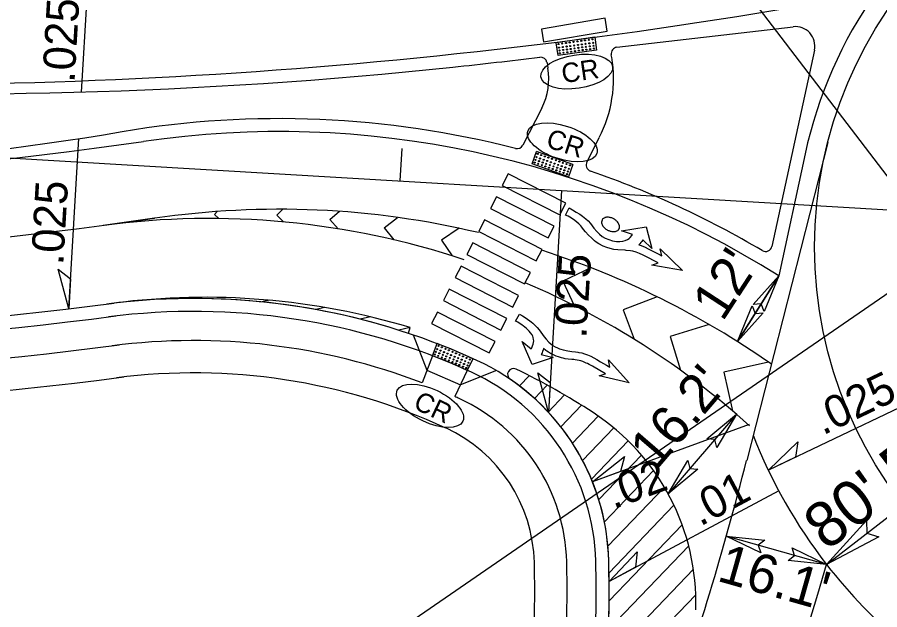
# Model space of a CAD drawing. Extents: x 2010838 to 2015151, y 441905 to 447792.
# Drawn here: x 2011779.2 to 2011912.5, y 444931.1 to 445022.6 of the extents above; entities that cross this region are included whole.
import ezdxf

# ---------------------------------------------------------------- set-up
doc = ezdxf.new("R2010")
doc.units = 0
for name, color, linetype in [('A-Wall-Abov', 7, 'Continuous'), ('A-Wall-Blow', 7, 'Continuous'), ('A-Wall-Comp', 7, 'Continuous'), ('C-Alignment Geometry', 7, 'Continuous'), ('C-Building', 7, 'Continuous'), ('C-CURB STOPS', 7, 'Continuous'), ('C-Grave Plots', 7, 'Continuous'), ('CLRD', 7, 'Continuous'), ('Default_10ft_LIDAR_Contou', 7, 'Continuous'), ('HATCH', 7, 'Continuous'), ('s-Existing Major', 7, 'Continuous'), ('S-Existing Minor', 7, 'Continuous'), ('S-overhead electric', 7, 'Continuous'), ('TEXT-LG', 7, 'Continuous'), ('TEXT-MED', 7, 'Continuous'), ('X4', 7, 'Continuous')]:
    doc.layers.add(name, color=color, linetype=linetype)

msp = doc.modelspace()

# ---------------------------------------------------------------- linework, layer by layer
at = {"layer": 'A-Wall-Abov'}
for points in [[(2011882.01, 444983.48), (2011877.29, 444984.3), (2011878.25, 444984.69), (2011877.56, 444985.04), (2011876.88, 444985.39), (2011875.96, 444985.84), (2011875.4, 444986.1), (2011874.88, 444986.3), (2011874.35, 444986.45), (2011873.97, 444986.52), (2011873.3, 444986.6), (2011873.15, 444986.62), (2011872.05, 444986.66), (2011871.43, 444986.75), (2011870.85, 444986.88), (2011870.34, 444987.03), (2011869.74, 444987.27), (2011869.11, 444987.61), (2011868.68, 444987.88), (2011868.43, 444988.08), (2011867.94, 444988.51), (2011867.49, 444988.97), (2011867.05, 444989.46), (2011866.74, 444989.84), (2011866.48, 444990.19), (2011866.33, 444990.41), (2011866, 444990.72), (2011865.4, 444991.2), (2011864.84, 444991.57), (2011864.33, 444991.86), (2011863.93, 444992.05), (2011864.49, 444993.15), (2011865.04, 444992.85), (2011865.61, 444992.52), (2011866.15, 444992.18), (2011866.57, 444991.89), (2011867.08, 444991.48), (2011867.42, 444991.15), (2011867.78, 444990.76), (2011868.04, 444990.4), (2011868.34, 444990.02), (2011868.8, 444989.5), (2011869.21, 444989.1), (2011869.63, 444988.76), (2011870.07, 444988.5), (2011870.65, 444988.25), (2011871.21, 444988.07), (2011871.8, 444987.97), (2011872.33, 444987.98), (2011872.79, 444988.03), (2011873.14, 444988.11), (2011873.53, 444988.27), (2011873.77, 444988.43), (2011873.95, 444988.6), (2011874.18, 444988.87), (2011874.3, 444989.05), (2011872.58, 444989.64), (2011876.43, 444990.24), (2011877.29, 444986.91), (2011875.89, 444988.22), (2011875.75, 444987.98), (2011875.61, 444987.79), (2011875.45, 444987.62), (2011875.29, 444987.46), (2011875.65, 444987.33), (2011876.26, 444987.07), (2011876.73, 444986.84), (2011877.21, 444986.6), (2011877.86, 444986.27), (2011878.56, 444985.91), (2011878.85, 444985.76), (2011878.6, 444986.84)], [(2011873.8, 444966.11), (2011869.13, 444967.19), (2011870.08, 444967.51), (2011870.11, 444967.53), (2011868.97, 444968.2), (2011868.38, 444968.53), (2011868.11, 444968.69), (2011867.62, 444968.95), (2011867.34, 444969.1), (2011867.15, 444969.19), (2011866.64, 444969.4), (2011866.29, 444969.51), (2011866.03, 444969.57), (2011865.74, 444969.63), (2011865.42, 444969.69), (2011865.22, 444969.71), (2011864.92, 444969.75), (2011864.33, 444969.8), (2011863.9, 444969.86), (2011863.59, 444969.92), (2011863.3, 444969.99), (2011862.86, 444970.12), (2011862.49, 444970.25), (2011862.06, 444970.43), (2011861.63, 444970.65), (2011861.29, 444970.85), (2011861.05, 444971.02), (2011860.88, 444971.14), (2011860.54, 444971.41), (2011860.48, 444971.23), (2011860.38, 444970.95), (2011860.31, 444970.78), (2011860.19, 444970.51), (2011862.05, 444970.03), (2011858.79, 444968.97), (2011857.23, 444972.54), (2011858.65, 444971.4), (2011858.73, 444971.56), (2011858.85, 444971.85), (2011858.94, 444972.12), (2011858.99, 444972.36), (2011859.02, 444972.61), (2011859.01, 444972.82), (2011858.94, 444973.14), (2011858.88, 444973.32), (2011858.76, 444973.54), (2011858.55, 444973.87), (2011858.33, 444974.11), (2011858.08, 444974.36), (2011857.87, 444974.55), (2011857.66, 444974.73), (2011857.4, 444974.93), (2011857.23, 444975.06), (2011857.04, 444975.19), (2011856.79, 444975.35), (2011856.59, 444975.48), (2011856.35, 444975.61), (2011856.23, 444975.68), (2011856.85, 444976.74), (2011857.29, 444976.47), (2011857.69, 444976.21), (2011858.05, 444975.96), (2011858.4, 444975.71), (2011858.63, 444975.54), (2011858.89, 444975.34), (2011859.21, 444975.05), (2011859.56, 444974.7), (2011859.87, 444974.33), (2011860.13, 444973.96), (2011860.37, 444973.6), (2011860.65, 444973.22), (2011860.95, 444972.86), (2011861.35, 444972.42), (2011861.66, 444972.13), (2011861.98, 444971.91), (2011862.35, 444971.68), (2011862.69, 444971.52), (2011863.01, 444971.38), (2011863.24, 444971.31), (2011863.6, 444971.22), (2011864.28, 444971.08), (2011864.91, 444970.98), (2011865.47, 444970.9), (2011865.83, 444970.86), (2011866.01, 444970.84), (2011866.47, 444970.74), (2011866.89, 444970.62), (2011867.36, 444970.44), (2011867.84, 444970.23), (2011868.34, 444969.97), (2011868.78, 444969.73), (2011869.36, 444969.39), (2011870.28, 444968.85), (2011870.78, 444968.57), (2011870.58, 444969.66)]]:
    msp.add_lwpolyline(points, close=True, dxfattribs=at)
for centre, radius, start, end in [((2011870.25, 444990.94), 0.742, 154.0018, 177.1154), ((2011870.29, 444990.94), 0.777, 177.1154, 197.3164), ((2011870.14, 444991), 0.613, 151.535, 152.7684), ((2011870.14, 444991), 0.613, 152.7684, 154.0018), ((2011870.25, 444990.94), 0.742, 128.4215, 151.535), ((2011870.27, 444990.91), 0.777, 108.2205, 128.4215), ((2011870.47, 444990.32), 1.4, 85.491, 108.2205), ((2011870.42, 444989.71), 2.01, 77.5062, 85.491), ((2011870.4, 444989.62), 2.1, 64.807, 77.5062), ((2011870.45, 444989.73), 1.98, 62.7684, 64.807), ((2011870.45, 444989.73), 1.98, 60.7299, 62.7684), ((2011870.39, 444989.62), 2.1, 48.0307, 60.7299), ((2011870.45, 444989.69), 2.01, 40.0459, 48.0307), ((2011870.92, 444990.08), 1.4, 17.3164, 40.0459), ((2011870.88, 444991.12), 1.4, 197.3164, 220.0459), ((2011871.35, 444991.52), 2.01, 220.0459, 228.0307), ((2011871.41, 444991.59), 2.1, 228.0307, 240.7299), ((2011871.35, 444991.48), 1.98, 240.7299, 242.7684), ((2011871.35, 444991.48), 1.98, 242.7684, 244.807), ((2011871.41, 444991.59), 2.1, 244.807, 257.5062), ((2011871.38, 444991.5), 2.01, 257.5062, 265.491), ((2011871.34, 444990.89), 1.4, 265.491, 288.2205), ((2011871.53, 444990.3), 0.777, 288.2205, 308.4215), ((2011871.55, 444990.27), 0.742, 308.4215, 331.535), ((2011871.67, 444990.21), 0.613, 332.7684, 334.0018), ((2011871.67, 444990.21), 0.613, 331.535, 332.7684), ((2011871.55, 444990.27), 0.742, 334.0018, 357.1154), ((2011871.52, 444990.27), 0.777, 357.1154, 17.3164)]:
    msp.add_arc(centre, radius, start, end, dxfattribs=at)
at = {"layer": 'A-Wall-Blow'}
for p, q in [((2011789.09, 445011.06), (2011790.71, 445038.43)), ((2011787.12, 444977.57), (2011788.67, 445003.86)), ((2011863.33, 444995.85), (2011861.31, 444961.57)), ((2011922.37, 444965.57), (2011895.31, 444952.62)), ((2011892.33, 444959.68), (2011868.12, 444950.82)), ((2011896.9, 444949.46), (2011870.67, 444935.45))]:
    msp.add_line(p, q, dxfattribs=at)
at = {"layer": 'A-Wall-Comp'}
for points in [[(2011787.12, 444977.57), (2011785.48, 444983.68), (2011787.39, 444982.19)], [(2011861.31, 444961.57), (2011859.66, 444967.68), (2011861.58, 444966.19)], [(2011895.31, 444952.62), (2011899.85, 444957.02), (2011899.48, 444954.62)], [(2011868.12, 444950.82), (2011873.06, 444954.76), (2011872.46, 444952.41)], [(2011870.67, 444935.45), (2011875.02, 444940.04), (2011874.75, 444937.63)]]:
    msp.add_lwpolyline(points, close=True, dxfattribs=at)
at = {"layer": 'C-Alignment Geometry'}
for p, q in [((2011809.64, 444992.12), (2011810.06, 444992.61)), ((2011809.64, 444992.12), (2011810.34, 444991.52)), ((2011819.31, 444992.01), (2011820.25, 444992.95)), ((2011827.52, 444991.34), (2011828.98, 444992.63)), ((2011800.41, 444991.55), (2011792.44, 444990.44)), ((2011819.31, 444992.01), (2011820.33, 444991)), ((2011827.52, 444991.34), (2011828.78, 444989.93)), ((2011835.92, 444990.1), (2011837.96, 444991.69)), ((2011835.92, 444990.1), (2011837.38, 444988.23)), ((2011847.5, 444990.01), (2011844.77, 444988.18)), ((2011844.77, 444988.18), (2011846.41, 444985.75)), ((2011867.87, 444983.91), (2011863.5, 444981.85)), ((2011863.5, 444981.85), (2011865.29, 444978.06)), ((2011806.75, 444979.33), (2011806, 444979.16)), ((2011818.19, 444978.89), (2011817.05, 444978.63)), ((2011878.12, 444979.43), (2011872.83, 444977.43)), ((2011826.71, 444977.77), (2011825.32, 444977.45)), ((2011833.79, 444976.32), (2011832.19, 444975.96)), ((2011872.83, 444977.43), (2011874.55, 444972.87)), ((2011886.15, 444975.15), (2011880.12, 444973.31)), ((2011839.94, 444974.66), (2011838.17, 444974.25)), ((2011839.64, 444973.78), (2011839.94, 444974.66)), ((2011880.12, 444973.31), (2011881.71, 444968.1)), ((2011895.35, 444969.32), (2011888.44, 444967.79)), ((2011856.82, 444965.65), (2011858.35, 444967.24)), ((2011888.44, 444967.79), (2011889.77, 444961.8)), ((2011859.13, 444963.72), (2011861.1, 444965.78)), ((2011861.27, 444961.62), (2011863.79, 444964.25)), ((2011863.22, 444959.32), (2011866.43, 444962.66)), ((2011865, 444956.83), (2011868.99, 444961)), ((2011866.57, 444954.15), (2011871.4, 444959.17)), ((2011867.94, 444951.24), (2011873.63, 444957.16)), ((2011869.08, 444948.09), (2011875.68, 444954.97)), ((2011869.95, 444944.66), (2011877.55, 444952.58)), ((2011870.49, 444940.9), (2011879.23, 444950)), ((2011870.66, 444936.74), (2011880.71, 444947.22)), ((2011870.67, 444932.42), (2011881.98, 444944.2)), ((2011870.59, 444928.01), (2011882.99, 444940.93)), ((2011870.41, 444923.48), (2011883.72, 444937.35)), ((2011872.66, 444921.49), (2011884.08, 444933.39))]:
    msp.add_line(p, q, dxfattribs=at)
for centre, radius, start, end in [((2011819.67, 444859.95), 133, 76.6071, 98.3246), ((2011808.85, 444866.52), 125, 71.614, 97.5454), ((2011819.67, 444859.95), 133, 55.106, 72.2292), ((2011808.85, 444866.52), 125, 48.0604, 67.0004), ((2011806.45, 444874.16), 105, 71.5703, 97.3398), ((2011808.18, 444869.34), 110, 73.219, 97.3279), ((2011855.89, 444967.44), 0.914, 64.064, 235.6648), ((2011808.18, 444869.34), 110, 56.9341, 64.064), ((2011835.63, 444937.79), 35, 1.3736, 55.664), ((2011849.1, 444932.2), 35, 358.1503, 56.9341), ((2011670.68, 444933.83), 200, 356.639, 1.3736)]:
    msp.add_arc(centre, radius, start, end, dxfattribs=at)
at = {"layer": 'C-Building'}
msp.add_line((2011838.37, 444997.33), (2011838.67, 445002.32), dxfattribs=at)
at = {"layer": 'C-CURB STOPS'}
for p, q in [((2011871.89, 445017.98), (2011899.14, 445021.16)), ((2011902.42, 445017.55), (2011895.86, 444987.21)), ((2011871.08, 445016.42), (2011871.02, 445016.82)), ((2011861.08, 445015.62), (2011861.22, 445014.77)), ((2011860.26, 445008.56), (2011857.34, 445002.86)), ((2011867.24, 445000.25), (2011869.16, 445004.01))]:
    msp.add_line(p, q, dxfattribs=at)
for centre, radius, start, end in [((2011899.49, 445018.18), 3, 347.8, 96.664), ((2011872, 445016.99), 1, 96.664, 189.5218), ((2011756.91, 445862.19), 852, 276.037, 276.94766), ((2011860.09, 445015.45), 1, 9.5218, 96.9477), ((2011851.36, 445013.12), 20, 332.9069, 9.5218), ((2011851.36, 445013.12), 20, 332.9069, 9.5218), ((2011767.64, 445760.75), 750, 267.05781, 276.037), ((2011851.36, 445013.12), 10, 332.9069, 9.5218), ((2011851.36, 445013.12), 10, 332.9069, 9.5218), ((2011819.67, 444859.95), 147, 75.6098, 99.4975), ((2011712.91, 445498.09), 500, 268.7046, 279.4975), ((2011856.45, 445003.31), 1, 255.6098, 332.9069), ((2011868.13, 444999.8), 1, 152.9069, 250.8861), ((2011819.67, 444859.95), 147, 59.4579, 70.8861), ((2011894.88, 444987.42), 1, 239.4579, 347.8)]:
    msp.add_arc(centre, radius, start, end, dxfattribs=at)
at = {"layer": 'CLRD'}
msp.add_line((2011239.41, 445032.63), (2013147.4, 444920.16), dxfattribs=at)
msp.add_arc((2012535.6, 444558.07), 720, 139.84446, 154.1777, dxfattribs=at)
at = {"layer": 'Default_10ft_LIDAR_Contou'}
for p, q in [((2011697.89, 445280.7), (2011917.77, 444992.65)), ((2011917.67, 444982.63), (2011806.71, 444906.31))]:
    msp.add_line(p, q, dxfattribs=at)
at = {"layer": 'HATCH'}
for p, q in [((2011870.07, 445022.46), (2011860.21, 445020.8)), ((2011870.4, 445020.48), (2011870.07, 445022.46)), ((2011860.21, 445020.8), (2011860.54, 445018.83)), ((2011860.54, 445018.83), (2011870.4, 445020.48)), ((2011904.48, 445003.24), (2011891.95, 444954.13)), ((2011855.07, 444998.42), (2011854.16, 444996.64)), ((2011863.98, 444993.87), (2011855.07, 444998.42)), ((2011854.16, 444996.64), (2011863.07, 444992.09)), ((2011853.25, 444994.86), (2011852.34, 444993.08)), ((2011862.16, 444990.31), (2011853.25, 444994.86)), ((2011863.07, 444992.09), (2011863.98, 444993.87)), ((2011852.34, 444993.08), (2011861.24, 444988.53)), ((2011851.43, 444991.3), (2011850.52, 444989.52)), ((2011860.33, 444986.75), (2011851.43, 444991.3)), ((2011850.52, 444989.52), (2011859.42, 444984.97)), ((2011861.24, 444988.53), (2011862.16, 444990.31)), ((2011849.61, 444987.74), (2011848.7, 444985.96)), ((2011858.51, 444983.19), (2011849.61, 444987.74)), ((2011848.7, 444985.96), (2011857.6, 444981.41)), ((2011859.42, 444984.97), (2011860.33, 444986.75)), ((2011847.79, 444984.18), (2011846.88, 444982.4)), ((2011856.69, 444979.62), (2011847.79, 444984.18)), ((2011857.6, 444981.41), (2011858.51, 444983.19)), ((2011846.88, 444982.4), (2011855.78, 444977.84)), ((2011896.92, 444982.66), (2011890.53, 444972.51)), ((2011845.97, 444980.62), (2011845.06, 444978.84)), ((2011854.87, 444976.06), (2011845.97, 444980.62)), ((2011845.06, 444978.84), (2011853.96, 444974.28)), ((2011855.78, 444977.84), (2011856.69, 444979.62)), ((2011844.15, 444977.07), (2011843.24, 444975.29)), ((2011853.05, 444972.52), (2011844.15, 444977.07)), ((2011843.24, 444975.29), (2011852.14, 444970.74)), ((2011853.96, 444974.28), (2011854.87, 444976.06)), ((2011852.14, 444970.74), (2011853.05, 444972.52)), ((2011890.38, 444961.28), (2011880.12, 444949.36))]:
    msp.add_line(p, q, dxfattribs=at)
msp.add_circle((2011967.46, 444987.16), 65, dxfattribs=at)
for centre, radius, start, end in [((2011714.7, 445577.32), 592, 266.1491, 278.32461), ((2011967.46, 444987.16), 80, 201.3382, 217.8699), ((2011407.48, 445077.81), 500, 340.8089, 345.6791)]:
    msp.add_arc(centre, radius, start, end, dxfattribs=at)
at = {"layer": 's-Existing Major'}
for points in [[(2011892.95, 444978.25), (2011896.92, 444982.66), (2011894.67, 444977.13), (2011894.19, 444978.32)], [(2011894.5, 444976.92), (2011890.53, 444972.51), (2011892.78, 444978.04), (2011893.26, 444976.85)], [(2011885.8, 444957.5), (2011890.38, 444961.28), (2011887.33, 444956.14), (2011887.03, 444957.39)], [(2011884.39, 444952.77), (2011879.81, 444948.99), (2011882.86, 444954.13), (2011883.16, 444952.88)], [(2011912.37, 444942.35), (2011904.31, 444938.05), (2011910.47, 444944.87), (2011910.55, 444942.9)], [(2011894.16, 444939.85), (2011888.8, 444942.42), (2011894.75, 444941.81), (2011893.75, 444941.02)], [(2011898.96, 444940.62), (2011904.31, 444938.05), (2011898.37, 444938.65), (2011899.37, 444939.45)]]:
    msp.add_lwpolyline(points, close=True, dxfattribs=at)
at = {"layer": 'S-Existing Minor'}
for p, q in [((2011904.31, 444938.05), (2011967.46, 444987.16)), ((2011890.53, 444972.51), (2011896.92, 444982.66)), ((2011890.38, 444961.28), (2011879.81, 444948.99)), ((2011904.31, 444938.05), (2011888.8, 444942.42))]:
    msp.add_line(p, q, dxfattribs=at)
at = {"layer": 'S-overhead electric'}
msp.add_line((2011901, 445001.53), (2011896.92, 444982.66), dxfattribs=at)
for centre, radius, start, end in [((2011756.91, 445862.19), 850, 267.05781, 280.51025), ((2011967.46, 444987.16), 68, 144.7094, 167.8), ((2011819.67, 444859.95), 145, 57.8079, 98.3246), ((2011714.7, 445577.32), 580, 266.1491, 278.32461), ((2011806.45, 444874.16), 105, 65.3598, 97.3398), ((2011715.1, 445583.3), 610, 266.1491, 277.4453), ((2011835.63, 444937.79), 35, 1.3736, 65.3598), ((2011328.64, 445107.17), 600, 314.56735, 343.62875), ((2011670.68, 444933.83), 200, 331.3204, 1.3736), ((2011967.46, 444987.16), 80, 217.8699, 242.6645)]:
    msp.add_arc(centre, radius, start, end, dxfattribs=at)
at = {"layer": 'TEXT-LG'}
for p, q in [((2011868.46, 445019.52), (2011862.52, 445018.68)), ((2011868.46, 445019.52), (2011868.74, 445017.54)), ((2011862.8, 445016.7), (2011862.52, 445018.68)), ((2011868.74, 445017.54), (2011862.8, 445016.7)), ((2011858.77, 444999.97), (2011859.44, 445001.86)), ((2011865.09, 444999.85), (2011859.44, 445001.86)), ((2011864.42, 444997.96), (2011858.77, 444999.97)), ((2011865.09, 444999.85), (2011864.42, 444997.96)), ((2011840.38, 444973.53), (2011842.52, 444968.07)), ((2011843.39, 444970.32), (2011844.1, 444972.19)), ((2011843.39, 444970.32), (2011841.78, 444966.11)), ((2011849.61, 444969.83), (2011848.75, 444968.02)), ((2011842.52, 444968.07), (2011847.69, 444965.81)), ((2011848.75, 444968.02), (2011846.83, 444964)), ((2011853.29, 444968.01), (2011847.69, 444965.81))]:
    msp.add_line(p, q, dxfattribs=at)
for centre in [(2011864.59, 445018.72), (2011865.18, 445018.8), (2011865.79, 445018.89), (2011866.38, 445018.97), (2011866.95, 445019.05), (2011867.54, 445019.13), (2011868.11, 445019.21), (2011862.86, 445018.48), (2011862.94, 445017.93), (2011863, 445017.48), (2011863.43, 445018.56), (2011863.51, 445018.01), (2011863.57, 445017.56), (2011864.02, 445018.64), (2011864.11, 445018.09), (2011864.16, 445017.64), (2011864.67, 445018.17), (2011864.73, 445017.72), (2011865.27, 445018.26), (2011865.33, 445017.8), (2011865.4, 445017.37), (2011865.87, 445018.34), (2011865.93, 445017.89), (2011866, 445017.46), (2011866.47, 445018.43), (2011866.52, 445017.97), (2011866.59, 445017.55), (2011867.03, 445018.5), (2011867.09, 445018.05), (2011867.16, 445017.62), (2011867.63, 445018.59), (2011867.69, 445018.13), (2011867.76, 445017.71), (2011868.2, 445018.67), (2011868.26, 445018.21), (2011868.33, 445017.78), (2011863.07, 445017.05), (2011863.64, 445017.13), (2011864.23, 445017.21), (2011864.8, 445017.29), (2011859.64, 445001.52), (2011859.17, 445000.16), (2011859.3, 445000.57), (2011859.46, 445001), (2011859.84, 445000.37), (2011860, 445000.8), (2011860.18, 445001.33), (2011860.41, 445000.17), (2011860.57, 445000.6), (2011860.75, 445001.12), (2011861.11, 445000.41), (2011861.29, 445000.93), (2011861.67, 445000.2), (2011861.85, 445000.73), (2011862.43, 445000.53), (2011862.99, 445000.32), (2011863.53, 445000.13), (2011859.71, 444999.96), (2011860.28, 444999.76), (2011860.82, 444999.57), (2011860.95, 444999.97), (2011861.38, 444999.36), (2011861.51, 444999.77), (2011861.96, 444999.16), (2011862.09, 444999.57), (2011862.25, 445000), (2011862.52, 444998.96), (2011862.65, 444999.37), (2011862.81, 444999.8), (2011863.06, 444998.77), (2011863.19, 444999.17), (2011863.35, 444999.61), (2011863.76, 444998.97), (2011863.92, 444999.4), (2011864.1, 444999.93), (2011864.3, 444998.78), (2011864.46, 444999.21), (2011864.64, 444999.73), (2011863.62, 444998.56), (2011864.17, 444998.37), (2011843.89, 444970.91), (2011844.08, 444971.33), (2011844.29, 444971.84), (2011844.61, 444971.1), (2011844.82, 444971.62), (2011845.16, 444970.87), (2011845.37, 444971.38), (2011845.9, 444971.15), (2011846.45, 444970.91), (2011843.73, 444970.51), (2011844.26, 444970.29), (2011844.42, 444970.68), (2011844.81, 444970.05), (2011844.97, 444970.45), (2011845.34, 444969.82), (2011845.5, 444970.22), (2011845.69, 444970.64), (2011845.89, 444969.58), (2011846.05, 444969.98), (2011846.24, 444970.4), (2011846.61, 444969.74), (2011846.8, 444970.16), (2011847.01, 444970.68), (2011847.16, 444969.5), (2011847.35, 444969.93), (2011847.56, 444970.44), (2011847.88, 444969.7), (2011848.09, 444970.21), (2011848.43, 444969.46), (2011848.64, 444969.97), (2011849.16, 444969.74), (2011846.45, 444969.34), (2011847, 444969.11), (2011847.53, 444968.88), (2011847.69, 444969.28), (2011848.08, 444968.64), (2011848.24, 444969.04), (2011848.61, 444968.41), (2011848.77, 444968.81), (2011848.95, 444969.23)]:
    msp.add_circle(centre, 0.0869, dxfattribs=at)
for centre, radius, start, end in [((2011806.45, 444874.16), 98.5, 68.9825, 97.3398), ((2011817.31, 444902.14), 75, 64.4912, 69.071), ((2011715.1, 445583.3), 616.5, 266.1491, 277.4453), ((2011817.31, 444902.14), 73, 64.4912, 69.071), ((2011715.1, 445583.3), 621.5, 266.1491, 277.4453), ((2011806.45, 444874.16), 93.5, 65.3598, 97.3398), ((2011806.45, 444874.16), 98.5, 65.3598, 65.7971), ((2011835.63, 444937.79), 28.5, 1.3736, 65.3598), ((2011835.63, 444937.79), 23.5, 1.3736, 65.3598), ((2011670.68, 444933.83), 188.5, 352.81, 1.3736), ((2011670.68, 444933.83), 193.5, 354.5462, 1.3736)]:
    msp.add_arc(centre, radius, start, end, dxfattribs=at)
at = {"layer": 'TEXT-MED'}
for centre, radius, start, end in [((2011715.1, 445583.3), 612, 266.1491, 277.4453), ((2011806.45, 444874.16), 103, 65.3598, 97.3398), ((2011835.63, 444937.79), 33, 1.3736, 65.3598), ((2011670.68, 444933.83), 198, 331.3204, 1.3736)]:
    msp.add_arc(centre, radius, start, end, dxfattribs=at)
at = {"layer": 'X4'}
for centre, major_axis in [((2011865.67, 445014.21), (5.55, 0.81)), ((2011863.44, 445003.29), (5.34, -1.71)), ((2011842.99, 444962.58), (5.07, -2.39))]:
    msp.add_ellipse(centre, major_axis=major_axis, ratio=0.462467, dxfattribs=at)

# ---------------------------------------------------------------- texts
at = {"layer": 'A-Wall-Blow'}
for s, rotation, p in [('.025', 86.6264, (2011788.01, 445012.43)), ('.025', 86.6264, (2011786.27, 444984.25)), ('.025', 86.6264, (2011867.15, 444972.94)), ('.025', 25.5796, (2011903.74, 444957.98)), ('.02', 20.0943, (2011871.35, 444946.56)), ('.01', 28.1157, (2011884.76, 444943.88))]:
    msp.add_text(s, height=5, rotation=rotation, dxfattribs=at).set_placement(p)
at = {"layer": 'C-Grave Plots'}
for s, height, rotation, p in [("12'", 6, 56.9341, (2011888.22, 444975.45)), ("16.2'", 6, 49.2916, (2011877.97, 444952.52)), ("80' RAD.", 7, 37.5249, (2011904.31, 444940.05)), ("16.1'", 6, 344.1936, (2011887.19, 444935.58))]:
    msp.add_text(s, height=height, rotation=rotation, dxfattribs=at).set_placement(p)
at = {"layer": 'X4'}
for rotation, p in [(8.3146, (2011863.55, 445012.41)), (342.2153, (2011860.75, 445002.61)), (334.7697, (2011840.23, 444962.25))]:
    msp.add_text('CR', height=3, rotation=rotation, dxfattribs=at).set_placement(p)

doc.saveas('drawing.dxf')
